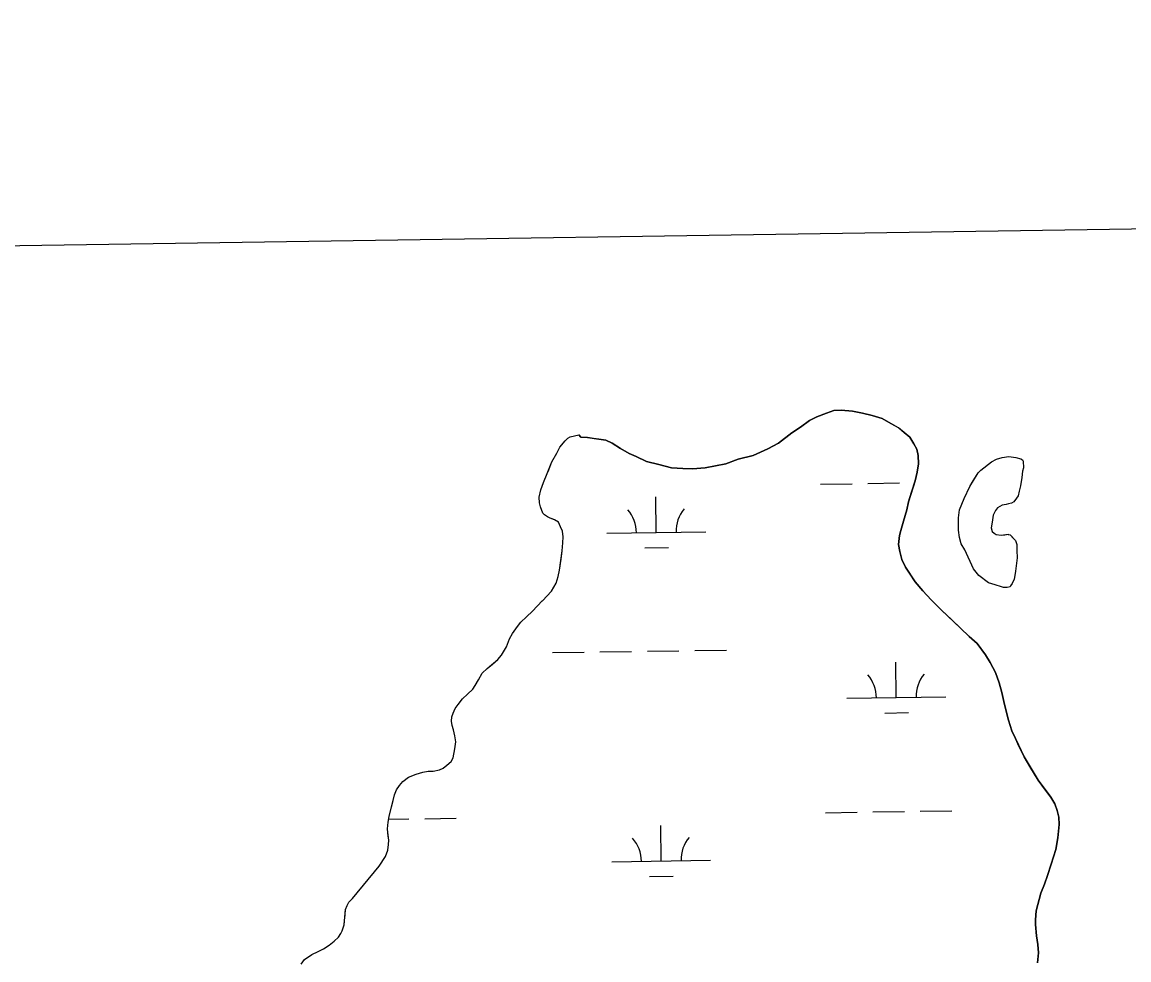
# Model space of a CAD drawing. Extents: x 3807117 to 3845308, y 337856 to 363736.
# Drawn here: x 3827825 to 3828946, y 360989 to 361939 of the extents above; entities that cross this region are included whole.
import ezdxf

# ---------------------------------------------------------------- set-up
doc = ezdxf.new("R2010")
doc.units = 0
for name, color, linetype in [('V-GRID-FRAM', 7, 'Continuous'), ('V-TOPO-SHOR', 7, 'Continuous'), ('V-WETL-SWMP', 7, 'Continuous')]:
    doc.layers.add(name, color=color, linetype=linetype)

msp = doc.modelspace()

# ---------------------------------------------------------------- linework, layer by layer
at = {"layer": 'V-GRID-FRAM'}
msp.add_lwpolyline([(3811100.6, 361461.9), (3842914.2, 361938.5), (3843194.5, 343758.3), (3811365, 343281.4), (3811100.6, 361461.9)], dxfattribs=at)
at = {"layer": 'V-TOPO-SHOR'}
for points in [[(3828874.2, 361112.5), (3828875.6, 361126), (3828875.2, 361133.5), (3828873.5, 361140.2), (3828871.1, 361146.9), (3828867, 361153.6), (3828860.6, 361162.2), (3828854.1, 361170.9), (3828846.9, 361183.1), (3828840, 361194.5), (3828835.1, 361204.7), (3828831.1, 361213), (3828827.4, 361220.9), (3828824.1, 361231.6), (3828820, 361247.4), (3828817.5, 361259.6), (3828814.6, 361269.5), (3828810.9, 361280.1), (3828805.7, 361290), (3828800.8, 361297.8), (3828792.4, 361309.2), (3828784.4, 361316.3), (3828775.5, 361324.9), (3828766.3, 361333.5), (3828756.3, 361342.9), (3828745.9, 361353.5), (3828737.5, 361362.5), (3828729.8, 361371.9), (3828724.6, 361379.4), (3828719.8, 361386.5), (3828716.1, 361394.3), (3828714, 361402.6), (3828712.8, 361409.4), (3828713.9, 361418.5), (3828715, 361423.6), (3828717.7, 361433.1), (3828721.1, 361444.7), (3828723, 361452.7), (3828726.1, 361462.7), (3828729.7, 361473.9), (3828731.6, 361482.9), (3828733.1, 361491.4), (3828732.7, 361499.7), (3828731.3, 361506), (3828728.4, 361511.6), (3828724.3, 361518.3), (3828718.6, 361522.9), (3828712.9, 361527.7), (3828704.9, 361532.1), (3828696.1, 361537.3), (3828686.3, 361540.3), (3828676.5, 361542.5), (3828666.3, 361544.6), (3828654.7, 361545.5), (3828647.2, 361545.1), (3828639.8, 361542.5), (3828630.1, 361538.8), (3828622.7, 361535), (3828613.6, 361528.4), (3828604.7, 361522.6), (3828591.3, 361512.3), (3828580.6, 361506.4), (3828565.6, 361499.8), (3828550.6, 361495.9), (3828538.1, 361491.4), (3828525.9, 361489), (3828516.9, 361487.2), (3828504.2, 361486.1), (3828494.3, 361486.4), (3828482.8, 361487.2), (3828470, 361490.6), (3828457.5, 361493.7), (3828447.2, 361498.7), (3828440.2, 361501.6), (3828431.2, 361506.9), (3828423, 361512.3), (3828416.4, 361515.2), (3828409.5, 361516.3), (3828403.9, 361517), (3828397.9, 361517.8), (3828391.3, 361518.1), (3828389.3, 361520.5)], [(3828352, 361352.4), (3828352.3, 361352.4), (3828361.4, 361362.4), (3828366.3, 361370.4), (3828368.1, 361377.1), (3828369.5, 361383.5), (3828371.1, 361394.6), (3828372.4, 361403.3), (3828372.9, 361411.3), (3828373.2, 361417.3), (3828372.5, 361423.2), (3828370.7, 361427.6), (3828368.4, 361432), (3828364.6, 361434.6), (3828362.2, 361435.4), (3828360.2, 361436.1), (3828357.3, 361437.4), (3828354.5, 361439.5), (3828352.7, 361441.3), (3828350.2, 361447.8), (3828349.2, 361451.9), (3828348.9, 361457.6), (3828350.5, 361464.8), (3828353.4, 361472.5), (3828357, 361481.3), (3828358.6, 361485.1), (3828361.7, 361493.1), (3828366.7, 361502.1), (3828369.8, 361508), (3828375.2, 361514.5), (3828378.1, 361517.3), (3828380.5, 361518.5)], [(3828380.5, 361518.5), (3828389.3, 361520.5)], [(3828796, 361484.8), (3828807, 361493.2), (3828812.1, 361496.1), (3828817.6, 361497.7), (3828824.4, 361498.6), (3828831.5, 361497.5), (3828836.7, 361496.4), (3828838.3, 361495.2), (3828839.1, 361494), (3828839.2, 361487.2), (3828838.5, 361483.7), (3828837.7, 361477.3), (3828836.2, 361469), (3828835.1, 361463.4), (3828834, 361459), (3828831.6, 361455.4), (3828829.7, 361452.6), (3828827.3, 361451.4), (3828824.1, 361450.9), (3828821.8, 361450.1), (3828817.8, 361449.3), (3828813.1, 361446.8), (3828811.1, 361444), (3828808.8, 361439.3), (3828807.7, 361432.1), (3828806.5, 361426.5), (3828807.8, 361422.6), (3828809.8, 361421), (3828811.8, 361419.8), (3828816.9, 361419.1), (3828820.5, 361419.5), (3828823.7, 361420), (3828823.7, 361419.6), (3828825.7, 361419.2), (3828828.9, 361416.1), (3828831.3, 361413.7), (3828832.5, 361409.7), (3828832.6, 361407), (3828832.6, 361403.4), (3828833.1, 361396.2)], [(3828833.1, 361396.2), (3828831.3, 361382.7), (3828830.5, 361378), (3828829.8, 361374.4), (3828827.8, 361370), (3828826.3, 361367.6), (3828825.9, 361366.8), (3828822.7, 361366), (3828819.1, 361365.9), (3828817.1, 361366.7), (3828810.8, 361368.6), (3828804, 361370.9), (3828794, 361378.3), (3828788.7, 361385), (3828779.8, 361404), (3828776.1, 361410.3), (3828774.5, 361416.6), (3828773.6, 361424.2), (3828773.5, 361436.5), (3828774.6, 361444.8), (3828779.2, 361456), (3828785, 361468.4), (3828788.5, 361474), (3828793.6, 361482), (3828796, 361484.8)], [(3828107.9, 360984.5), (3828111.5, 360989.4), (3828118.8, 360994.5), (3828125.2, 360997.3), (3828130.6, 361000.2), (3828136.3, 361003.7), (3828141.5, 361007.8), (3828145.7, 361011.9), (3828148.3, 361015.5), (3828149.6, 361018.4), (3828151.4, 361024.3), (3828151.9, 361028.9), (3828152.5, 361034.6), (3828153, 361039.8), (3828154.6, 361044.1), (3828156.4, 361047.5), (3828160, 361051.1), (3828187, 361083.9), (3828193.5, 361093.7), (3828195.6, 361099.9), (3828196.6, 361105.8), (3828196.7, 361110.2), (3828196.2, 361114.1), (3828195.7, 361117.9), (3828195.4, 361121.8), (3828196, 361128.3), (3828197, 361134.2), (3828199.4, 361144), (3828201, 361150.2), (3828202.6, 361156.1), (3828204.4, 361161.2), (3828207.5, 361165.6), (3828210.9, 361169.4), (3828216.8, 361174.1), (3828224.3, 361177.1), (3828231.3, 361178.9), (3828236.7, 361179.9), (3828241.6, 361180.1), (3828248.1, 361181.4), (3828251.7, 361183.2), (3828255.6, 361186), (3828260, 361189.8), (3828261.8, 361193.4), (3828263.6, 361202.5), (3828264.5, 361209.7), (3828263.7, 361215.9), (3828262.4, 361221.8), (3828260.9, 361226.2), (3828260.2, 361230.8), (3828260.7, 361235.2), (3828262, 361238.8), (3828264.1, 361243.5), (3828267, 361247.6), (3828271.4, 361253.2), (3828276.5, 361258.1), (3828281.7, 361263.2), (3828284.3, 361266.8), (3828287.7, 361272.5), (3828291.3, 361279.2), (3828296.5, 361284), (3828301.7, 361288.4), (3828307.1, 361293), (3828311, 361297.6), (3828316, 361305.9), (3828318.8, 361314.1), (3828322, 361319.5), (3828326.9, 361326.4), (3828330.5, 361330.8), (3828336.2, 361336.2), (3828342.2, 361342.1), (3828347.4, 361347.5), (3828352, 361352.4)], [(3828853.5, 360985.9), (3828854.5, 360996.2), (3828854, 361004.5), (3828852.4, 361013.2), (3828851.4, 361024.7), (3828851.4, 361029.4), (3828852.1, 361038.5), (3828857, 361056.4), (3828860.5, 361065.6), (3828863.6, 361074.3), (3828867.4, 361085.9), (3828872, 361100.6), (3828874.2, 361112.5)]]:
    msp.add_lwpolyline(points, dxfattribs=at)
at = {"layer": 'V-WETL-SWMP'}
for p, q in [((3828633.9, 361470.7), (3828665.9, 361471.1)), ((3828681.9, 361471.4), (3828713.9, 361471.9)), ((3828467.6, 361421.7), (3828467, 361457.7)), ((3828417.6, 361421), (3828517.6, 361422.5)), ((3828455.8, 361406.1), (3828479.8, 361406.5)), ((3828362.5, 361300.1), (3828394.5, 361300.5)), ((3828410.5, 361300.8), (3828442.5, 361301.3)), ((3828458.5, 361301.5), (3828490.5, 361302)), ((3828506.5, 361302.2), (3828538.5, 361302.7)), ((3828710.6, 361254.5), (3828710, 361290.5)), ((3828660.6, 361253.8), (3828760.6, 361255.3)), ((3828698.8, 361238.9), (3828722.8, 361239.3)), ((3828196.5, 361131.4), (3828217.1, 361131.7)), ((3828233.1, 361131.9), (3828265, 361132.4)), ((3828638.9, 361138), (3828670.9, 361138.5)), ((3828686.9, 361138.7), (3828718.9, 361139.2)), ((3828734.9, 361139.5), (3828766.9, 361139.9)), ((3828472.6, 361089.1), (3828472, 361125.1)), ((3828422.6, 361088.3), (3828522.6, 361089.8)), ((3828460.8, 361073.5), (3828484.8, 361073.8))]:
    msp.add_line(p, q, dxfattribs=at)
for points in [[(3828494.3, 361486.4), (3828504.2, 361486.1), (3828516.9, 361487.2), (3828538.1, 361491.4), (3828550.6, 361495.9), (3828565.6, 361499.8), (3828580.6, 361506.4), (3828591.3, 361512.3), (3828604.7, 361522.6), (3828613.6, 361528.4), (3828622.7, 361535), (3828630.1, 361538.8), (3828639.8, 361542.5), (3828647.2, 361545.1), (3828654.7, 361545.5), (3828666.3, 361544.6), (3828676.5, 361542.5), (3828686.3, 361540.3), (3828696.1, 361537.3), (3828704.9, 361532.1), (3828713, 361527.7), (3828718.6, 361522.9), (3828724.3, 361518.3), (3828728.4, 361511.6), (3828731.3, 361506), (3828732.7, 361499.7), (3828733.1, 361491.4), (3828731.6, 361482.9), (3828729.7, 361473.9), (3828723, 361452.7), (3828721.1, 361444.7), (3828717.7, 361433.1), (3828715, 361423.6), (3828713.9, 361418.5), (3828712.8, 361409.4), (3828714.1, 361402.6), (3828716.1, 361394.3), (3828719.8, 361386.5), (3828729.8, 361371.9), (3828737.5, 361362.5), (3828745.9, 361353.5), (3828756.3, 361342.9), (3828775.5, 361324.9), (3828784.4, 361316.3), (3828792.4, 361309.2), (3828800.8, 361297.8), (3828805.7, 361290), (3828810.9, 361280.1), (3828814.6, 361269.5), (3828817.5, 361259.6), (3828820, 361247.4), (3828824.1, 361231.6), (3828827.4, 361220.9), (3828831.1, 361213), (3828840, 361194.5), (3828854.1, 361170.9), (3828867, 361153.6), (3828871.1, 361146.9), (3828873.5, 361140.2), (3828875.2, 361133.5), (3828875.6, 361126), (3828874.2, 361112.5), (3828872, 361100.6), (3828867.4, 361085.9), (3828863.6, 361074.3), (3828860.5, 361065.6), (3828857, 361056.4), (3828852.1, 361038.5), (3828851.4, 361029.4), (3828851.4, 361024.7), (3828852.4, 361013.2), (3828854, 361004.5), (3828854.5, 360996.2), (3828853.5, 360985.9)], [(3828141.5, 361007.8), (3828145.7, 361011.9), (3828148.3, 361015.5), (3828149.6, 361018.4), (3828151.4, 361024.3), (3828153, 361039.8), (3828154.6, 361044.1), (3828156.4, 361047.5), (3828160, 361051.1), (3828187, 361083.9), (3828193.5, 361093.7), (3828195.6, 361099.9), (3828196.6, 361105.8), (3828196.7, 361110.2), (3828195.7, 361117.9), (3828195.4, 361121.8), (3828196, 361128.3), (3828197, 361134.2), (3828199.4, 361144), (3828202.6, 361156.1), (3828204.4, 361161.2), (3828207.5, 361165.6), (3828210.9, 361169.4), (3828216.8, 361174.1), (3828224.3, 361177.1), (3828231.3, 361178.9), (3828236.7, 361179.9), (3828241.6, 361180.1), (3828248.1, 361181.4), (3828251.7, 361183.2), (3828255.6, 361186), (3828260, 361189.8), (3828261.8, 361193.4), (3828263.6, 361202.5), (3828264.5, 361209.7), (3828263.7, 361215.9), (3828262.4, 361221.8), (3828260.9, 361226.2), (3828260.2, 361230.8), (3828260.7, 361235.2), (3828262, 361238.8), (3828264.1, 361243.5), (3828267, 361247.6), (3828271.4, 361253.2), (3828276.5, 361258.1), (3828281.7, 361263.2), (3828284.3, 361266.8), (3828287.7, 361272.5), (3828291.3, 361279.2), (3828296.5, 361284), (3828307.1, 361293), (3828311, 361297.6), (3828316, 361305.9), (3828318.8, 361314.1), (3828322, 361319.5), (3828326.9, 361326.4), (3828330.5, 361330.8), (3828336.2, 361336.2), (3828342.2, 361342.1), (3828352, 361352.4), (3828352.3, 361352.4), (3828361.4, 361362.4), (3828366.3, 361370.4), (3828368.1, 361377.1), (3828369.5, 361383.5), (3828372.4, 361403.3), (3828372.9, 361411.3), (3828373.2, 361417.3), (3828372.5, 361423.2), (3828370.7, 361427.6), (3828368.4, 361432), (3828364.6, 361434.6), (3828360.2, 361436.1), (3828357.3, 361437.4), (3828354.5, 361439.5), (3828352.7, 361441.3), (3828350.2, 361447.8), (3828349.2, 361451.9), (3828348.9, 361457.6), (3828350.5, 361464.8), (3828353.4, 361472.5), (3828357, 361481.3), (3828361.7, 361493.1), (3828366.7, 361502.1), (3828369.8, 361508), (3828375.2, 361514.5), (3828378.1, 361517.3), (3828380.5, 361518.5), (3828389.3, 361520.5), (3828391.3, 361518.1), (3828397.9, 361517.8), (3828409.5, 361516.3), (3828416.4, 361515.2), (3828423, 361512.3), (3828431.2, 361506.9), (3828440.2, 361501.6), (3828447.2, 361498.7), (3828457.5, 361493.7), (3828470, 361490.6), (3828482.8, 361487.2), (3828494.3, 361486.4)], [(3828107.9, 360984.5), (3828111.5, 360989.4), (3828118.8, 360994.5), (3828125.2, 360997.3), (3828130.6, 361000.2), (3828136.3, 361003.7), (3828141.5, 361007.8)]]:
    msp.add_lwpolyline(points, dxfattribs=at)
msp.add_lwpolyline([(3828796, 361484.8), (3828807, 361493.2), (3828812.1, 361496.1), (3828817.6, 361497.7), (3828824.4, 361498.6), (3828831.5, 361497.5), (3828836.7, 361496.4), (3828838.3, 361495.2), (3828839.1, 361494), (3828839.2, 361487.2), (3828838.5, 361483.7), (3828837.7, 361477.3), (3828836.2, 361469), (3828835.1, 361463.4), (3828834, 361459), (3828829.7, 361452.6), (3828827.3, 361451.4), (3828824.1, 361450.9), (3828821.8, 361450.1), (3828817.8, 361449.3), (3828813.1, 361446.8), (3828811.1, 361444), (3828808.8, 361439.3), (3828807.7, 361432.1), (3828806.5, 361426.5), (3828807.8, 361422.6), (3828809.8, 361421), (3828811.8, 361419.8), (3828816.9, 361419.1), (3828823.7, 361420), (3828823.7, 361419.6), (3828825.7, 361419.2), (3828831.3, 361413.7), (3828832.5, 361409.7), (3828832.6, 361403.4), (3828833.1, 361396.2), (3828831.3, 361382.7), (3828830.5, 361378), (3828829.8, 361374.4), (3828827.8, 361370), (3828826.3, 361367.6), (3828825.9, 361366.8), (3828822.7, 361366), (3828819.1, 361365.9), (3828817.1, 361366.7), (3828810.8, 361368.6), (3828804, 361370.9), (3828794, 361378.3), (3828788.7, 361385), (3828779.8, 361404), (3828776.1, 361410.3), (3828774.5, 361416.6), (3828773.6, 361424.2), (3828773.5, 361436.5), (3828774.6, 361444.8), (3828779.2, 361456), (3828785, 361468.4), (3828793.6, 361482)], close=True, dxfattribs=at)
for centre, start, end in [((3828522.8, 361423), 140.0865, 181.6302), ((3828412.3, 361421.4), 0.0865, 41.6302), ((3828655.3, 361254.2), 0.0865, 41.6302), ((3828765.8, 361255.8), 140.0865, 181.6302), ((3828417.3, 361088.7), 0.0865, 41.6302), ((3828527.8, 361090.4), 140.0865, 181.6302)]:
    msp.add_arc(centre, 35.2, start, end, dxfattribs=at)

doc.saveas('drawing.dxf')
